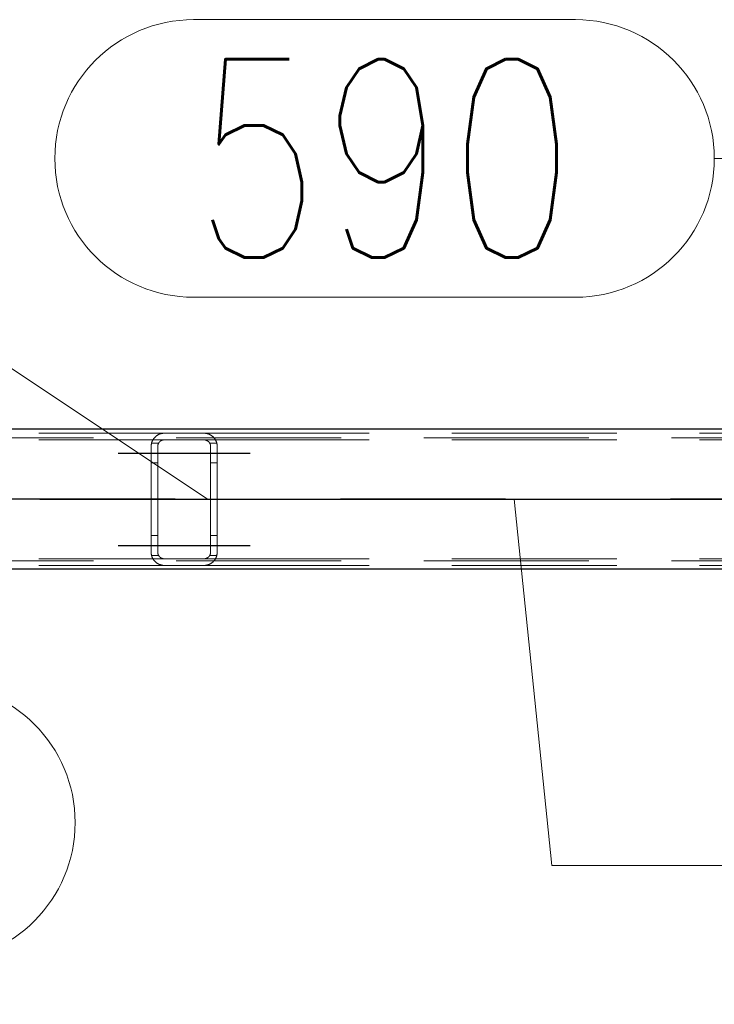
# Model space of a CAD drawing. Header units: millimetres. Extents: x -851 to 2, y 9346 to 10016.
# Tile 354 of 505: x -267 to -256, y 9386 to 9401. Entities that reach past the tile are written whole.
import ezdxf

# ---------------------------------------------------------------- set-up
doc = ezdxf.new("R2010")
doc.units = ezdxf.units.MM
doc.header["$LTSCALE"] = 10
doc.linetypes.add('HIDDEN', pattern=[0.375, 0.25, -0.125])
doc.linetypes.add('MITTE', pattern=[2, 1.25, -0.25, 0.25, -0.25])
for name, color, linetype, lineweight in [('PS_Hidden', 2, 'HIDDEN', 9), ('PS_Pos', 1, 'Continuous', 15), ('PS_Shape', 161, 'Continuous', 30), ('PS_SOLID', 7, 'Continuous', 30)]:
    doc.layers.add(name, color=color, linetype=linetype, lineweight=lineweight)
doc.layers.add('PS_Mid', color=5, linetype='MITTE')
doc.styles.add('simplex', font='simplex.shx', dxfattribs={"width": 0.75})

# ---------------------------------------------------------------- blocks, each defined once
blk = doc.blocks.new('*X976')
at = {"layer": 'PS_Hidden', "color": 2, "linetype": 'HIDDEN'}
for p, q in [((-187.116, 9394.594), (-423.956, 9394.594)), ((-274.192, 9394.664), (-264.792, 9394.664)), ((-274.192, 9394.564), (-264.792, 9394.564)), ((-264.97, 9394.555), (-264.968, 9394.559)), ((-264.968, 9394.559), (-264.966, 9394.563)), ((-264.966, 9394.563), (-264.963, 9394.567)), ((-264.963, 9394.567), (-264.961, 9394.571)), ((-264.961, 9394.571), (-264.958, 9394.575)), ((-264.958, 9394.575), (-264.956, 9394.579)), ((-264.956, 9394.579), (-264.953, 9394.582)), ((-264.953, 9394.582), (-264.95, 9394.586)), ((-264.95, 9394.586), (-264.948, 9394.59)), ((-264.948, 9394.59), (-264.945, 9394.593)), ((-264.945, 9394.593), (-264.942, 9394.596)), ((-264.942, 9394.596), (-264.939, 9394.6)), ((-264.939, 9394.6), (-264.936, 9394.603)), ((-264.936, 9394.603), (-264.933, 9394.606)), ((-264.933, 9394.606), (-264.929, 9394.609)), ((-264.929, 9394.609), (-264.926, 9394.612)), ((-264.926, 9394.612), (-264.923, 9394.615)), ((-264.923, 9394.615), (-264.92, 9394.618)), ((-264.92, 9394.618), (-264.916, 9394.621)), ((-264.916, 9394.621), (-264.913, 9394.623)), ((-264.913, 9394.623), (-264.909, 9394.626)), ((-264.909, 9394.626), (-264.905, 9394.629)), ((-264.905, 9394.629), (-264.901, 9394.631)), ((-264.901, 9394.631), (-264.897, 9394.634)), ((-264.897, 9394.634), (-264.893, 9394.637)), ((-264.893, 9394.637), (-264.888, 9394.639)), ((-264.888, 9394.639), (-264.883, 9394.642)), ((-264.883, 9394.642), (-264.879, 9394.644)), ((-264.879, 9394.644), (-264.874, 9394.646)), ((-264.874, 9394.646), (-264.869, 9394.648)), ((-264.869, 9394.648), (-264.864, 9394.65)), ((-264.864, 9394.65), (-264.858, 9394.652)), ((-264.858, 9394.652), (-264.853, 9394.654)), ((-264.853, 9394.654), (-264.847, 9394.656)), ((-264.847, 9394.656), (-264.842, 9394.657)), ((-264.842, 9394.657), (-264.835, 9394.659)), ((-264.835, 9394.659), (-264.829, 9394.66)), ((-264.829, 9394.66), (-264.822, 9394.661)), ((-264.827, 9394.558), (-264.829, 9394.557)), ((-264.824, 9394.559), (-264.827, 9394.558)), ((-264.821, 9394.559), (-264.824, 9394.559)), ((-264.822, 9394.661), (-264.815, 9394.662)), ((-264.818, 9394.56), (-264.821, 9394.559)), ((-264.815, 9394.561), (-264.818, 9394.56)), ((-264.815, 9394.662), (-264.807, 9394.663)), ((-264.812, 9394.562), (-264.815, 9394.561)), ((-264.809, 9394.562), (-264.812, 9394.562)), ((-264.806, 9394.563), (-264.809, 9394.562)), ((-264.807, 9394.663), (-264.8, 9394.663)), ((-264.802, 9394.563), (-264.806, 9394.563)), ((-264.799, 9394.563), (-264.802, 9394.563)), ((-264.8, 9394.663), (-264.792, 9394.664)), ((-264.796, 9394.564), (-264.799, 9394.563)), ((-264.792, 9394.564), (-264.796, 9394.564)), ((-264.792, 9394.664), (-264.192, 9394.664)), ((-264.192, 9394.564), (-264.792, 9394.564)), ((-264.192, 9394.664), (-264.185, 9394.663)), ((-264.192, 9394.664), (-254.792, 9394.664)), ((-264.189, 9394.564), (-264.192, 9394.564)), ((-264.192, 9394.564), (-254.792, 9394.564)), ((-264.186, 9394.563), (-264.189, 9394.564)), ((-264.183, 9394.563), (-264.186, 9394.563)), ((-264.185, 9394.663), (-264.178, 9394.663)), ((-264.179, 9394.563), (-264.183, 9394.563)), ((-264.176, 9394.562), (-264.179, 9394.563)), ((-264.178, 9394.663), (-264.171, 9394.662)), ((-264.173, 9394.562), (-264.176, 9394.562)), ((-264.169, 9394.561), (-264.173, 9394.562)), ((-264.171, 9394.662), (-264.164, 9394.661)), ((-264.166, 9394.56), (-264.169, 9394.561)), ((-264.163, 9394.559), (-264.166, 9394.56)), ((-264.164, 9394.661), (-264.157, 9394.66)), ((-264.16, 9394.558), (-264.163, 9394.559)), ((-264.157, 9394.557), (-264.16, 9394.558)), ((-264.157, 9394.66), (-264.15, 9394.659)), ((-264.155, 9394.556), (-264.157, 9394.557)), ((-264.15, 9394.659), (-264.143, 9394.657)), ((-264.143, 9394.657), (-264.137, 9394.656)), ((-264.137, 9394.656), (-264.131, 9394.654)), ((-264.131, 9394.654), (-264.126, 9394.652)), ((-264.126, 9394.652), (-264.121, 9394.65)), ((-264.121, 9394.65), (-264.116, 9394.648)), ((-264.116, 9394.648), (-264.111, 9394.646)), ((-264.111, 9394.646), (-264.106, 9394.644)), ((-264.106, 9394.644), (-264.101, 9394.641)), ((-264.101, 9394.641), (-264.096, 9394.639)), ((-264.096, 9394.639), (-264.092, 9394.636)), ((-264.092, 9394.636), (-264.087, 9394.634)), ((-264.087, 9394.634), (-264.083, 9394.631)), ((-264.083, 9394.631), (-264.079, 9394.628)), ((-264.079, 9394.628), (-264.075, 9394.625)), ((-264.075, 9394.625), (-264.071, 9394.622)), ((-264.071, 9394.622), (-264.067, 9394.619)), ((-264.067, 9394.619), (-264.063, 9394.616)), ((-264.063, 9394.616), (-264.06, 9394.613)), ((-264.06, 9394.613), (-264.056, 9394.61)), ((-264.056, 9394.61), (-264.053, 9394.607)), ((-264.053, 9394.607), (-264.05, 9394.604)), ((-264.05, 9394.604), (-264.047, 9394.601)), ((-264.047, 9394.601), (-264.044, 9394.598)), ((-264.044, 9394.598), (-264.041, 9394.595)), ((-264.041, 9394.595), (-264.038, 9394.591)), ((-264.038, 9394.591), (-264.036, 9394.588)), ((-264.036, 9394.588), (-264.033, 9394.584)), ((-264.033, 9394.584), (-264.03, 9394.581)), ((-264.03, 9394.581), (-264.028, 9394.577)), ((-264.028, 9394.577), (-264.025, 9394.573)), ((-264.025, 9394.573), (-264.023, 9394.569)), ((-264.023, 9394.569), (-264.02, 9394.566)), ((-264.02, 9394.566), (-264.018, 9394.562)), ((-264.018, 9394.562), (-264.016, 9394.558)), ((-264.016, 9394.558), (-264.014, 9394.554)), ((-264.992, 9394.478), (-264.991, 9394.483)), ((-264.992, 9394.473), (-264.992, 9394.478)), ((-264.992, 9394.468), (-264.992, 9394.473)), ((-264.992, 9394.464), (-264.992, 9394.468)), ((-264.992, 9392.864), (-264.992, 9394.464)), ((-264.991, 9394.488), (-264.99, 9394.493)), ((-264.991, 9394.483), (-264.991, 9394.488)), ((-264.99, 9394.493), (-264.989, 9394.497)), ((-264.989, 9394.502), (-264.988, 9394.507)), ((-264.989, 9394.497), (-264.989, 9394.502)), ((-264.988, 9394.507), (-264.987, 9394.511)), ((-264.987, 9394.511), (-264.985, 9394.516)), ((-264.879, 9394.514), (-264.986, 9394.514)), ((-264.985, 9394.516), (-264.984, 9394.521)), ((-264.984, 9394.521), (-264.983, 9394.525)), ((-264.983, 9394.525), (-264.981, 9394.53)), ((-264.981, 9394.53), (-264.98, 9394.534)), ((-264.98, 9394.534), (-264.978, 9394.538)), ((-264.978, 9394.538), (-264.976, 9394.543)), ((-264.976, 9394.543), (-264.974, 9394.547)), ((-264.974, 9394.547), (-264.972, 9394.551)), ((-264.972, 9394.551), (-264.97, 9394.555)), ((-264.891, 9394.477), (-264.892, 9394.475)), ((-264.892, 9394.475), (-264.892, 9394.472)), ((-264.892, 9394.472), (-264.892, 9394.47)), ((-264.892, 9394.47), (-264.892, 9394.468)), ((-264.892, 9394.468), (-264.892, 9394.466)), ((-264.892, 9394.466), (-264.892, 9394.464)), ((-264.892, 9394.464), (-264.892, 9392.864)), ((-264.89, 9394.484), (-264.891, 9394.481)), ((-264.891, 9394.481), (-264.891, 9394.479)), ((-264.891, 9394.479), (-264.891, 9394.477)), ((-264.889, 9394.488), (-264.89, 9394.486)), ((-264.89, 9394.486), (-264.89, 9394.484)), ((-264.888, 9394.492), (-264.889, 9394.49)), ((-264.889, 9394.49), (-264.889, 9394.488)), ((-264.887, 9394.495), (-264.888, 9394.492)), ((-264.886, 9394.499), (-264.887, 9394.497)), ((-264.887, 9394.497), (-264.887, 9394.495)), ((-264.885, 9394.501), (-264.886, 9394.499)), ((-264.884, 9394.503), (-264.885, 9394.501)), ((-264.883, 9394.505), (-264.884, 9394.503)), ((-264.882, 9394.507), (-264.883, 9394.505)), ((-264.881, 9394.509), (-264.882, 9394.507)), ((-264.88, 9394.511), (-264.881, 9394.509)), ((-264.879, 9394.513), (-264.88, 9394.511)), ((-264.878, 9394.515), (-264.879, 9394.513)), ((-264.877, 9394.517), (-264.878, 9394.515)), ((-264.875, 9394.519), (-264.877, 9394.517)), ((-264.874, 9394.521), (-264.875, 9394.519)), ((-264.873, 9394.523), (-264.874, 9394.521)), ((-264.871, 9394.525), (-264.873, 9394.523)), ((-264.87, 9394.527), (-264.871, 9394.525)), ((-264.868, 9394.529), (-264.87, 9394.527)), ((-264.867, 9394.53), (-264.868, 9394.529)), ((-264.865, 9394.532), (-264.867, 9394.53)), ((-264.864, 9394.534), (-264.865, 9394.532)), ((-264.862, 9394.535), (-264.864, 9394.534)), ((-264.86, 9394.537), (-264.862, 9394.535)), ((-264.858, 9394.539), (-264.86, 9394.537)), ((-264.857, 9394.54), (-264.858, 9394.539)), ((-264.855, 9394.542), (-264.857, 9394.54)), ((-264.853, 9394.543), (-264.855, 9394.542)), ((-264.851, 9394.545), (-264.853, 9394.543)), ((-264.849, 9394.546), (-264.851, 9394.545)), ((-264.847, 9394.548), (-264.849, 9394.546)), ((-264.844, 9394.549), (-264.847, 9394.548)), ((-264.842, 9394.55), (-264.844, 9394.549)), ((-264.84, 9394.552), (-264.842, 9394.55)), ((-264.837, 9394.553), (-264.84, 9394.552)), ((-264.835, 9394.554), (-264.837, 9394.553)), ((-264.832, 9394.555), (-264.835, 9394.554)), ((-264.829, 9394.557), (-264.832, 9394.555)), ((-264.152, 9394.555), (-264.155, 9394.556)), ((-264.149, 9394.554), (-264.152, 9394.555)), ((-264.147, 9394.553), (-264.149, 9394.554)), ((-264.144, 9394.551), (-264.147, 9394.553)), ((-264.142, 9394.55), (-264.144, 9394.551)), ((-264.139, 9394.548), (-264.142, 9394.55)), ((-264.137, 9394.547), (-264.139, 9394.548)), ((-264.135, 9394.545), (-264.137, 9394.547)), ((-264.133, 9394.544), (-264.135, 9394.545)), ((-264.131, 9394.542), (-264.133, 9394.544)), ((-264.129, 9394.54), (-264.131, 9394.542)), ((-264.127, 9394.539), (-264.129, 9394.54)), ((-264.125, 9394.537), (-264.127, 9394.539)), ((-264.123, 9394.536), (-264.125, 9394.537)), ((-264.121, 9394.534), (-264.123, 9394.536)), ((-264.12, 9394.532), (-264.121, 9394.534)), ((-264.118, 9394.531), (-264.12, 9394.532)), ((-264.117, 9394.529), (-264.118, 9394.531)), ((-264.115, 9394.527), (-264.117, 9394.529)), ((-264.114, 9394.525), (-264.115, 9394.527)), ((-264.112, 9394.524), (-264.114, 9394.525)), ((-264.111, 9394.522), (-264.112, 9394.524)), ((-264.11, 9394.52), (-264.111, 9394.522)), ((-264.108, 9394.518), (-264.11, 9394.52)), ((-264.107, 9394.516), (-264.108, 9394.518)), ((-264.106, 9394.514), (-264.107, 9394.516)), ((-264.105, 9394.512), (-264.106, 9394.514)), ((-263.999, 9394.514), (-264.106, 9394.514)), ((-264.104, 9394.51), (-264.105, 9394.512)), ((-264.103, 9394.508), (-264.104, 9394.51)), ((-264.102, 9394.506), (-264.103, 9394.508)), ((-264.101, 9394.504), (-264.102, 9394.506)), ((-264.1, 9394.502), (-264.101, 9394.504)), ((-264.099, 9394.5), (-264.1, 9394.502)), ((-264.098, 9394.498), (-264.099, 9394.5)), ((-264.098, 9394.496), (-264.098, 9394.498)), ((-264.097, 9394.493), (-264.098, 9394.496)), ((-264.096, 9394.491), (-264.097, 9394.493)), ((-264.096, 9394.489), (-264.096, 9394.491)), ((-264.095, 9394.487), (-264.096, 9394.489)), ((-264.095, 9394.485), (-264.095, 9394.487)), ((-264.094, 9394.483), (-264.095, 9394.485)), ((-264.094, 9394.481), (-264.094, 9394.483)), ((-264.094, 9394.478), (-264.094, 9394.481)), ((-264.093, 9394.476), (-264.094, 9394.478)), ((-264.093, 9394.474), (-264.093, 9394.476)), ((-264.093, 9394.472), (-264.093, 9394.474)), ((-264.093, 9394.47), (-264.093, 9394.472)), ((-264.092, 9394.468), (-264.093, 9394.47)), ((-264.092, 9394.466), (-264.092, 9394.468)), ((-264.092, 9394.464), (-264.092, 9394.466)), ((-264.092, 9392.864), (-264.092, 9394.464)), ((-264.014, 9394.554), (-264.012, 9394.549)), ((-264.012, 9394.549), (-264.01, 9394.545)), ((-264.01, 9394.545), (-264.008, 9394.541)), ((-264.008, 9394.541), (-264.006, 9394.537)), ((-264.006, 9394.537), (-264.005, 9394.532)), ((-264.005, 9394.532), (-264.003, 9394.528)), ((-264.003, 9394.528), (-264.002, 9394.524)), ((-264.002, 9394.524), (-264, 9394.519)), ((-264, 9394.519), (-263.999, 9394.515)), ((-263.999, 9394.515), (-263.998, 9394.51)), ((-263.998, 9394.51), (-263.997, 9394.505)), ((-263.997, 9394.505), (-263.996, 9394.501)), ((-263.996, 9394.501), (-263.995, 9394.496)), ((-263.995, 9394.496), (-263.994, 9394.492)), ((-263.994, 9394.492), (-263.994, 9394.487)), ((-263.994, 9394.487), (-263.993, 9394.482)), ((-263.993, 9394.482), (-263.993, 9394.478)), ((-263.993, 9394.478), (-263.993, 9394.473)), ((-263.993, 9394.473), (-263.992, 9394.468)), ((-263.992, 9394.468), (-263.992, 9394.464)), ((-263.992, 9394.464), (-263.992, 9392.864)), ((-264.892, 9394.214), (-264.992, 9394.214)), ((-263.992, 9394.214), (-264.092, 9394.214)), ((-264.892, 9393.114), (-264.992, 9393.114)), ((-263.992, 9393.114), (-264.092, 9393.114)), ((-264.992, 9392.859), (-264.992, 9392.864)), ((-264.992, 9392.864), (-264.992, 9392.864)), ((-264.992, 9392.854), (-264.992, 9392.859)), ((-264.992, 9392.849), (-264.992, 9392.854)), ((-264.991, 9392.844), (-264.992, 9392.849)), ((-264.991, 9392.839), (-264.991, 9392.844)), ((-264.99, 9392.835), (-264.991, 9392.839)), ((-264.989, 9392.83), (-264.99, 9392.835)), ((-264.989, 9392.825), (-264.989, 9392.83)), ((-264.988, 9392.82), (-264.989, 9392.825)), ((-264.987, 9392.816), (-264.988, 9392.82)), ((-264.985, 9392.811), (-264.987, 9392.816)), ((-264.879, 9392.814), (-264.986, 9392.814)), ((-264.984, 9392.807), (-264.985, 9392.811)), ((-264.983, 9392.802), (-264.984, 9392.807)), ((-264.981, 9392.798), (-264.983, 9392.802)), ((-264.98, 9392.793), (-264.981, 9392.798)), ((-264.978, 9392.789), (-264.98, 9392.793)), ((-264.976, 9392.784), (-264.978, 9392.789)), ((-264.974, 9392.78), (-264.976, 9392.784)), ((-264.972, 9392.776), (-264.974, 9392.78)), ((-264.97, 9392.772), (-264.972, 9392.776)), ((-264.968, 9392.768), (-264.97, 9392.772)), ((-264.892, 9392.864), (-264.892, 9392.861)), ((-264.892, 9392.861), (-264.892, 9392.859)), ((-264.892, 9392.859), (-264.892, 9392.857)), ((-264.892, 9392.857), (-264.892, 9392.855)), ((-264.892, 9392.855), (-264.892, 9392.852)), ((-264.892, 9392.852), (-264.891, 9392.85)), ((-264.891, 9392.85), (-264.891, 9392.848)), ((-264.891, 9392.848), (-264.891, 9392.846)), ((-264.891, 9392.846), (-264.89, 9392.844)), ((-264.89, 9392.844), (-264.89, 9392.841)), ((-264.89, 9392.841), (-264.889, 9392.839)), ((-264.889, 9392.839), (-264.889, 9392.837)), ((-264.889, 9392.837), (-264.888, 9392.835)), ((-264.888, 9392.835), (-264.887, 9392.833)), ((-264.887, 9392.833), (-264.887, 9392.83)), ((-264.887, 9392.83), (-264.886, 9392.828)), ((-264.886, 9392.828), (-264.885, 9392.826)), ((-264.885, 9392.826), (-264.884, 9392.824)), ((-264.884, 9392.824), (-264.883, 9392.822)), ((-264.883, 9392.822), (-264.882, 9392.82)), ((-264.882, 9392.82), (-264.881, 9392.818)), ((-264.881, 9392.818), (-264.88, 9392.816)), ((-264.88, 9392.816), (-264.879, 9392.814)), ((-264.879, 9392.814), (-264.878, 9392.812)), ((-264.878, 9392.812), (-264.877, 9392.81)), ((-264.877, 9392.81), (-264.875, 9392.808)), ((-264.875, 9392.808), (-264.874, 9392.806)), ((-264.874, 9392.806), (-264.873, 9392.804)), ((-264.873, 9392.804), (-264.871, 9392.802)), ((-264.871, 9392.802), (-264.87, 9392.8)), ((-264.87, 9392.8), (-264.868, 9392.799)), ((-264.868, 9392.799), (-264.867, 9392.797)), ((-264.867, 9392.797), (-264.865, 9392.795)), ((-264.865, 9392.795), (-264.864, 9392.793)), ((-264.864, 9392.793), (-264.862, 9392.792)), ((-264.862, 9392.792), (-264.86, 9392.79)), ((-264.86, 9392.79), (-264.858, 9392.789)), ((-264.858, 9392.789), (-264.857, 9392.787)), ((-264.857, 9392.787), (-264.855, 9392.785)), ((-264.855, 9392.785), (-264.853, 9392.784)), ((-264.853, 9392.784), (-264.851, 9392.782)), ((-264.851, 9392.782), (-264.849, 9392.781)), ((-264.849, 9392.781), (-264.847, 9392.78)), ((-264.847, 9392.78), (-264.844, 9392.778)), ((-264.844, 9392.778), (-264.842, 9392.777)), ((-264.842, 9392.777), (-264.84, 9392.775)), ((-264.84, 9392.775), (-264.837, 9392.774)), ((-264.837, 9392.774), (-264.835, 9392.773)), ((-264.835, 9392.773), (-264.832, 9392.772)), ((-264.832, 9392.772), (-264.829, 9392.771)), ((-264.829, 9392.771), (-264.827, 9392.77)), ((-264.827, 9392.77), (-264.824, 9392.769)), ((-264.163, 9392.768), (-264.16, 9392.769)), ((-264.16, 9392.769), (-264.157, 9392.77)), ((-264.157, 9392.77), (-264.155, 9392.771)), ((-264.155, 9392.771), (-264.152, 9392.772)), ((-264.152, 9392.772), (-264.149, 9392.773)), ((-264.149, 9392.773), (-264.147, 9392.775)), ((-264.147, 9392.775), (-264.144, 9392.776)), ((-264.144, 9392.776), (-264.142, 9392.777)), ((-264.142, 9392.777), (-264.139, 9392.779)), ((-264.139, 9392.779), (-264.137, 9392.78)), ((-264.137, 9392.78), (-264.135, 9392.782)), ((-264.135, 9392.782), (-264.133, 9392.783)), ((-264.133, 9392.783), (-264.131, 9392.785)), ((-264.131, 9392.785), (-264.129, 9392.787)), ((-264.129, 9392.787), (-264.127, 9392.788)), ((-264.127, 9392.788), (-264.125, 9392.79)), ((-264.125, 9392.79), (-264.123, 9392.792)), ((-264.123, 9392.792), (-264.121, 9392.793)), ((-264.121, 9392.793), (-264.12, 9392.795)), ((-264.12, 9392.795), (-264.118, 9392.797)), ((-264.118, 9392.797), (-264.117, 9392.798)), ((-264.117, 9392.798), (-264.115, 9392.8)), ((-264.115, 9392.8), (-264.114, 9392.802)), ((-264.114, 9392.802), (-264.112, 9392.804)), ((-264.112, 9392.804), (-264.111, 9392.805)), ((-264.111, 9392.805), (-264.11, 9392.807)), ((-264.11, 9392.807), (-264.108, 9392.809)), ((-264.108, 9392.809), (-264.107, 9392.811)), ((-264.107, 9392.811), (-264.106, 9392.813)), ((-264.106, 9392.813), (-264.105, 9392.815)), ((-263.999, 9392.814), (-264.106, 9392.814)), ((-264.105, 9392.815), (-264.104, 9392.817)), ((-264.104, 9392.817), (-264.103, 9392.819)), ((-264.103, 9392.819), (-264.102, 9392.821)), ((-264.102, 9392.821), (-264.101, 9392.823)), ((-264.101, 9392.823), (-264.1, 9392.825)), ((-264.1, 9392.825), (-264.099, 9392.827)), ((-264.099, 9392.827), (-264.098, 9392.829)), ((-264.098, 9392.832), (-264.097, 9392.834)), ((-264.098, 9392.829), (-264.098, 9392.832)), ((-264.097, 9392.834), (-264.096, 9392.836)), ((-264.096, 9392.838), (-264.095, 9392.84)), ((-264.096, 9392.836), (-264.096, 9392.838)), ((-264.095, 9392.842), (-264.094, 9392.844)), ((-264.095, 9392.84), (-264.095, 9392.842)), ((-264.094, 9392.849), (-264.093, 9392.851)), ((-264.094, 9392.847), (-264.094, 9392.849)), ((-264.094, 9392.844), (-264.094, 9392.847)), ((-264.093, 9392.857), (-264.092, 9392.859)), ((-264.093, 9392.855), (-264.093, 9392.857)), ((-264.093, 9392.853), (-264.093, 9392.855)), ((-264.093, 9392.851), (-264.093, 9392.853)), ((-264.092, 9392.861), (-264.092, 9392.864)), ((-264.092, 9392.864), (-264.092, 9392.864)), ((-264.092, 9392.859), (-264.092, 9392.861)), ((-264.016, 9392.77), (-264.018, 9392.766)), ((-264.014, 9392.774), (-264.016, 9392.77)), ((-264.012, 9392.778), (-264.014, 9392.774)), ((-264.01, 9392.782), (-264.012, 9392.778)), ((-264.008, 9392.786), (-264.01, 9392.782)), ((-264.006, 9392.79), (-264.008, 9392.786)), ((-264.005, 9392.795), (-264.006, 9392.79)), ((-264.003, 9392.799), (-264.005, 9392.795)), ((-264.002, 9392.804), (-264.003, 9392.799)), ((-264, 9392.808), (-264.002, 9392.804)), ((-263.999, 9392.813), (-264, 9392.808)), ((-263.998, 9392.817), (-263.999, 9392.813)), ((-263.997, 9392.822), (-263.998, 9392.817)), ((-263.996, 9392.826), (-263.997, 9392.822)), ((-263.995, 9392.831), (-263.996, 9392.826)), ((-263.994, 9392.836), (-263.995, 9392.831)), ((-263.993, 9392.845), (-263.994, 9392.84)), ((-263.994, 9392.84), (-263.994, 9392.836)), ((-263.992, 9392.859), (-263.993, 9392.854)), ((-263.993, 9392.854), (-263.993, 9392.85)), ((-263.993, 9392.85), (-263.993, 9392.845)), ((-263.992, 9392.864), (-263.992, 9392.859)), ((-187.116, 9392.734), (-423.956, 9392.734)), ((-274.192, 9392.764), (-264.792, 9392.764)), ((-274.192, 9392.664), (-264.792, 9392.664)), ((-264.966, 9392.764), (-264.968, 9392.768)), ((-264.963, 9392.76), (-264.966, 9392.764)), ((-264.961, 9392.756), (-264.963, 9392.76)), ((-264.958, 9392.752), (-264.961, 9392.756)), ((-264.956, 9392.748), (-264.958, 9392.752)), ((-264.953, 9392.745), (-264.956, 9392.748)), ((-264.95, 9392.741), (-264.953, 9392.745)), ((-264.948, 9392.738), (-264.95, 9392.741)), ((-264.945, 9392.734), (-264.948, 9392.738)), ((-264.942, 9392.731), (-264.945, 9392.734)), ((-264.939, 9392.727), (-264.942, 9392.731)), ((-264.936, 9392.724), (-264.939, 9392.727)), ((-264.933, 9392.721), (-264.936, 9392.724)), ((-264.929, 9392.718), (-264.933, 9392.721)), ((-264.926, 9392.715), (-264.929, 9392.718)), ((-264.923, 9392.712), (-264.926, 9392.715)), ((-264.92, 9392.709), (-264.923, 9392.712)), ((-264.916, 9392.706), (-264.92, 9392.709)), ((-264.913, 9392.704), (-264.916, 9392.706)), ((-264.909, 9392.701), (-264.913, 9392.704)), ((-264.905, 9392.698), (-264.909, 9392.701)), ((-264.901, 9392.696), (-264.905, 9392.698)), ((-264.897, 9392.693), (-264.901, 9392.696)), ((-264.893, 9392.691), (-264.897, 9392.693)), ((-264.888, 9392.688), (-264.893, 9392.691)), ((-264.883, 9392.686), (-264.888, 9392.688)), ((-264.879, 9392.683), (-264.883, 9392.686)), ((-264.874, 9392.681), (-264.879, 9392.683)), ((-264.869, 9392.679), (-264.874, 9392.681)), ((-264.864, 9392.677), (-264.869, 9392.679)), ((-264.858, 9392.675), (-264.864, 9392.677)), ((-264.853, 9392.673), (-264.858, 9392.675)), ((-264.847, 9392.671), (-264.853, 9392.673)), ((-264.842, 9392.67), (-264.847, 9392.671)), ((-264.835, 9392.668), (-264.842, 9392.67)), ((-264.829, 9392.667), (-264.835, 9392.668)), ((-264.822, 9392.666), (-264.829, 9392.667)), ((-264.824, 9392.769), (-264.821, 9392.768)), ((-264.815, 9392.665), (-264.822, 9392.666)), ((-264.821, 9392.768), (-264.818, 9392.767)), ((-264.818, 9392.767), (-264.815, 9392.766)), ((-264.815, 9392.766), (-264.812, 9392.765)), ((-264.807, 9392.664), (-264.815, 9392.665)), ((-264.812, 9392.765), (-264.809, 9392.765)), ((-264.809, 9392.765), (-264.806, 9392.764)), ((-264.8, 9392.664), (-264.807, 9392.664)), ((-264.806, 9392.764), (-264.802, 9392.764)), ((-264.802, 9392.764), (-264.799, 9392.764)), ((-264.792, 9392.664), (-264.8, 9392.664)), ((-264.799, 9392.764), (-264.796, 9392.764)), ((-264.796, 9392.764), (-264.792, 9392.764)), ((-264.792, 9392.764), (-264.192, 9392.764)), ((-264.192, 9392.664), (-264.792, 9392.664)), ((-264.192, 9392.764), (-264.189, 9392.764)), ((-264.192, 9392.764), (-254.792, 9392.764)), ((-264.185, 9392.664), (-264.192, 9392.664)), ((-264.192, 9392.664), (-264.192, 9392.664)), ((-264.192, 9392.664), (-254.792, 9392.664)), ((-264.189, 9392.764), (-264.186, 9392.764)), ((-264.186, 9392.764), (-264.183, 9392.764)), ((-264.178, 9392.664), (-264.185, 9392.664)), ((-264.183, 9392.764), (-264.179, 9392.764)), ((-264.179, 9392.764), (-264.176, 9392.765)), ((-264.171, 9392.665), (-264.178, 9392.664)), ((-264.176, 9392.765), (-264.173, 9392.766)), ((-264.173, 9392.766), (-264.169, 9392.766)), ((-264.164, 9392.666), (-264.171, 9392.665)), ((-264.169, 9392.766), (-264.166, 9392.767)), ((-264.166, 9392.767), (-264.163, 9392.768)), ((-264.157, 9392.667), (-264.164, 9392.666)), ((-264.15, 9392.668), (-264.157, 9392.667)), ((-264.143, 9392.67), (-264.15, 9392.668)), ((-264.137, 9392.671), (-264.143, 9392.67)), ((-264.131, 9392.673), (-264.137, 9392.671)), ((-264.126, 9392.675), (-264.131, 9392.673)), ((-264.121, 9392.677), (-264.126, 9392.675)), ((-264.116, 9392.679), (-264.121, 9392.677)), ((-264.111, 9392.681), (-264.116, 9392.679)), ((-264.106, 9392.683), (-264.111, 9392.681)), ((-264.101, 9392.686), (-264.106, 9392.683)), ((-264.096, 9392.688), (-264.101, 9392.686)), ((-264.092, 9392.691), (-264.096, 9392.688)), ((-264.087, 9392.694), (-264.092, 9392.691)), ((-264.083, 9392.696), (-264.087, 9392.694)), ((-264.079, 9392.699), (-264.083, 9392.696)), ((-264.075, 9392.702), (-264.079, 9392.699)), ((-264.071, 9392.705), (-264.075, 9392.702)), ((-264.067, 9392.708), (-264.071, 9392.705)), ((-264.063, 9392.711), (-264.067, 9392.708)), ((-264.06, 9392.714), (-264.063, 9392.711)), ((-264.056, 9392.717), (-264.06, 9392.714)), ((-264.053, 9392.72), (-264.056, 9392.717)), ((-264.05, 9392.723), (-264.053, 9392.72)), ((-264.047, 9392.726), (-264.05, 9392.723)), ((-264.044, 9392.729), (-264.047, 9392.726)), ((-264.041, 9392.733), (-264.044, 9392.729)), ((-264.038, 9392.736), (-264.041, 9392.733)), ((-264.036, 9392.739), (-264.038, 9392.736)), ((-264.033, 9392.743), (-264.036, 9392.739)), ((-264.03, 9392.747), (-264.033, 9392.743)), ((-264.028, 9392.75), (-264.03, 9392.747)), ((-264.025, 9392.754), (-264.028, 9392.75)), ((-264.023, 9392.758), (-264.025, 9392.754)), ((-264.02, 9392.762), (-264.023, 9392.758)), ((-264.018, 9392.766), (-264.02, 9392.762))]:
    blk.add_line(p, q, dxfattribs=at)
at = {"layer": 'PS_Mid', "color": 5, "linetype": 'MITTE'}
for p, q in [((-265.492, 9394.364), (-264.392, 9394.364)), ((-265.492, 9394.364), (-264.392, 9394.364)), ((-264.592, 9394.364), (-263.492, 9394.364)), ((-264.592, 9394.364), (-263.492, 9394.364)), ((-184.627, 9393.664), (-426.445, 9393.664)), ((-286.677, 9393.664), (-232.308, 9393.664)), ((-264.492, 9393.664), (-264.492, 9393.664)), ((-265.492, 9392.964), (-264.392, 9392.964)), ((-265.492, 9392.964), (-264.392, 9392.964)), ((-264.592, 9392.964), (-263.492, 9392.964)), ((-264.592, 9392.964), (-263.492, 9392.964))]:
    blk.add_line(p, q, dxfattribs=at)
at = {"layer": 'PS_SOLID', "color": 7, "linetype": 'Continuous'}
for p, q in [((-187.116, 9394.724), (-423.956, 9394.724)), ((-187.116, 9392.604), (-423.956, 9392.604))]:
    blk.add_line(p, q, dxfattribs=at)
blk = doc.blocks.new('*X991')
at = {"color": 1}
blk.add_arc((-268.243, 9388.771), 2.1, 270, 90, dxfattribs=at)
blk = doc.blocks.new('*X1000')
at = {"color": 1}
for p, q in [((-259.496, 9393.664), (-258.928, 9388.121)), ((-251.828, 9390.221), (-246.149, 9390.221)), ((-258.928, 9388.121), (-253.928, 9388.121)), ((-251.828, 9386.021), (-246.149, 9386.021))]:
    blk.add_line(p, q, dxfattribs=at)
for centre, start, end in [((-251.828, 9388.121), 90, 270), ((-246.149, 9388.121), 270, 90)]:
    blk.add_arc(centre, 2.1, start, end, dxfattribs=at)
at = {"color": 30, "style": 'simplex', "width": 0.75}
blk.add_text('586', height=3, dxfattribs=at).set_placement((-251.828, 9386.621))
blk = doc.blocks.new('*X1509')
at = {"color": 1}
blk.add_line((-264.139, 9393.664), (-271.868, 9398.822), dxfattribs=at)
blk = doc.blocks.new('*X1510')
at = {"color": 1}
for p, q in [((-264.351, 9400.922), (-258.566, 9400.922)), ((-256.466, 9398.822), (-251.466, 9398.822)), ((-253.937, 9393.664), (-251.466, 9398.822)), ((-264.351, 9396.722), (-258.566, 9396.722))]:
    blk.add_line(p, q, dxfattribs=at)
for centre, start, end in [((-264.351, 9398.822), 90, 270), ((-258.566, 9398.822), 270, 90)]:
    blk.add_arc(centre, 2.1, start, end, dxfattribs=at)
at = {"color": 30, "style": 'simplex', "width": 0.75}
blk.add_text('590', height=3, dxfattribs=at).set_placement((-264.351, 9397.322))
blk = doc.blocks.new('*X1511')
at = {"color": 1}
for p, q in [((-264.351, 9400.922), (-258.566, 9400.922)), ((-264.351, 9396.722), (-258.566, 9396.722))]:
    blk.add_line(p, q, dxfattribs=at)
for centre, start, end in [((-264.351, 9398.822), 90, 270), ((-258.566, 9398.822), 270, 90)]:
    blk.add_arc(centre, 2.1, start, end, dxfattribs=at)
at = {"color": 30, "style": 'simplex', "width": 0.75}
blk.add_text('590', height=3, dxfattribs=at).set_placement((-264.351, 9397.322))

msp = doc.modelspace()

# ---------------------------------------------------------------- block references
at = {"layer": 'PS_Pos'}
for name in ['*X1509', '*X1510', '*X1511', '*X1000', '*X991']:
    msp.add_blockref(name, (0, 0), dxfattribs=at)
at = {"layer": 'PS_Shape', "color": 31}
msp.add_blockref('*X976', (0, 0), dxfattribs=at)

doc.saveas('drawing.dxf')
